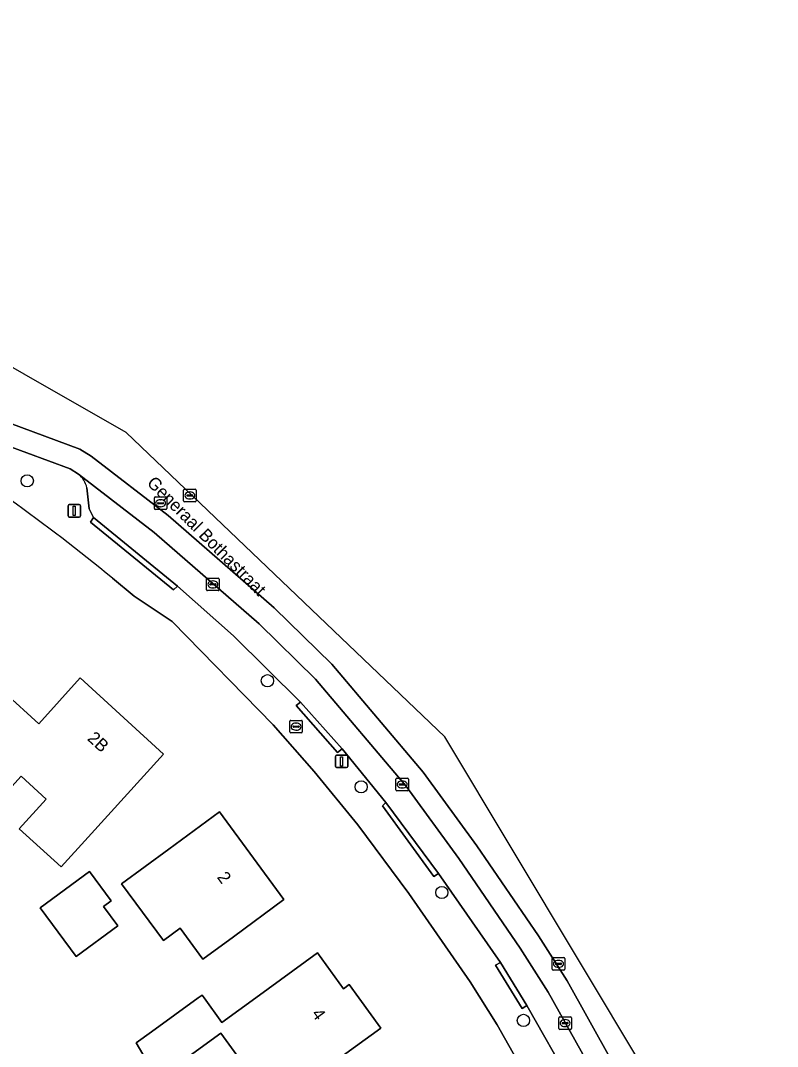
# Model space of a CAD drawing. Extents: x 163008 to 163854, y 382777 to 383982.
# Drawn here: x 163788.9 to 163849.3, y 383746.1 to 383828 of the extents above; entities that cross this region are included whole.
import ezdxf

# ---------------------------------------------------------------- set-up
doc = ezdxf.new("R2010")
doc.units = 0
for name, color, linetype in [('IMGEO_Boom', 7, 'Continuous'), ('IMGEO_Brandkraan', 7, 'Continuous'), ('IMGEO_Erf', 7, 'Continuous'), ('IMGEO_Kolk', 7, 'Continuous'), ('IMGEO_Lichtmast', 7, 'Continuous'), ('IMGEO_Openbare_ruimte_label', 7, 'Continuous'), ('IMGEO_Pand', 7, 'Continuous'), ('IMGEO_Pand_nummerreeks', 7, 'Continuous'), ('IMGEO_Parkeervlak_open', 7, 'Continuous'), ('IMGEO_Rijbaan_lokaal_open', 7, 'Continuous'), ('IMGEO_Rioolput', 7, 'Continuous'), ('IMGEO_Voetpad_open', 7, 'Continuous')]:
    doc.layers.add(name, color=color, linetype=linetype)

msp = doc.modelspace()

# ---------------------------------------------------------------- linework, layer by layer
at = {"layer": 'IMGEO_Boom'}
for centre in [(163789.446, 383791.256), (163808.611, 383775.308), (163816.092, 383766.841), (163822.527, 383758.408), (163829.042, 383748.2)]:
    msp.add_circle(centre, 0.489, dxfattribs=at)
at = {"layer": 'IMGEO_Brandkraan'}
for p, q in [((163810.394, 383771.218), (163810.394, 383772.07)), ((163810.469, 383772.144), (163811.321, 383772.144)), ((163810.653, 383771.638), (163810.653, 383771.65)), ((163811.091, 383771.601), (163810.693, 383771.601)), ((163810.696, 383771.687), (163811.094, 383771.687)), ((163810.882, 383771.924), (163810.907, 383771.924)), ((163811.137, 383771.65), (163811.137, 383771.638)), ((163811.395, 383772.07), (163811.395, 383771.218)), ((163811.321, 383771.144), (163810.469, 383771.144)), ((163810.905, 383771.364), (163810.88, 383771.364))]:
    msp.add_line(p, q, dxfattribs=at)
for points in [[(163810.394, 383771.218), (163810.394, 383772.07)], [(163810.469, 383772.144), (163811.321, 383772.144)], [(163811.395, 383772.07), (163811.395, 383771.218)], [(163811.321, 383771.144), (163810.469, 383771.144)]]:
    msp.add_lwpolyline(points, dxfattribs=at)
for centre, radius, start, end in [((163810.471, 383772.068), 0.0765, 91.55205, 178.44795), ((163810.471, 383772.068), 0.0765, 91.55205, 178.44795), ((163810.693, 383771.647), 0.0403, 85.87752, 175.75265), ((163810.69, 383771.637), 0.0366, 178.93798, 274.71019), ((163811.094, 383771.644), 0.043, 264.86636, 352.45326), ((163811.098, 383771.649), 0.0386, 1.73085, 96.63898), ((163811.319, 383772.068), 0.0765, 1.55205, 88.44795), ((163811.319, 383772.068), 0.0765, 1.55205, 88.44795), ((163810.471, 383771.22), 0.0765, 181.55205, 268.44795), ((163810.471, 383771.22), 0.0765, 181.55205, 268.44795), ((163811.319, 383771.22), 0.0765, 271.55205, 358.44795), ((163811.319, 383771.22), 0.0765, 271.55205, 358.44795)]:
    msp.add_arc(centre, radius, start, end, dxfattribs=at)
for centre, major_axis, ratio, start_param, end_param in [((163810.881, 383771.644), (-0.387, 0.002), 0.722429, 4.712389, 7.853982), ((163810.906, 383771.644), (-0.39, 0.002), 0.717154, 1.570796, 4.712389)]:
    msp.add_ellipse(centre, major_axis=major_axis, ratio=ratio, start_param=start_param, end_param=end_param, dxfattribs=at)
at = {"layer": 'IMGEO_Erf'}
for points in [[(163844.849, 383590.549), (163846.664, 383608.333), (163847.579, 383617.299), (163848.451, 383651.726), (163847.358, 383676.256), (163846.224, 383688.599), (163845.044, 383697.741), (163843.585, 383705.869), (163840.186, 383718.164), (163836.83, 383727.295), (163833.132, 383735.984), (163830.316, 383741.863), (163826.934, 383747.851), (163824.799, 383751.269), (163819.896, 383758.331), (163815.825, 383763.816), (163812.334, 383768.074), (163809.075, 383771.795), (163801.009, 383780.04), (163797.966, 383782.043), (163796.239, 383783.487)], [(163787.621, 383774.359), (163790.37, 383771.865), (163793.667, 383775.542), (163800.308, 383769.442), (163794.299, 383762.825), (163792.144, 383760.452), (163788.8, 383763.489), (163790.955, 383765.862), (163788.954, 383767.679), (163780.477, 383758.296)]]:
    msp.add_lwpolyline(points, dxfattribs=at)
for points in [[(163796.978, 383759.097), (163800.751, 383761.875), (163804.777, 383764.839), (163809.93, 383757.84), (163805.904, 383754.876), (163803.469, 383753.084), (163801.642, 383755.565), (163800.306, 383754.577)], [(163790.465, 383757.196), (163794.402, 383760.094), (163796.134, 383757.741), (163795.53, 383757.296), (163796.674, 383755.742), (163793.341, 383753.288)], [(163807.144, 383744.065), (163804.882, 383747.184), (163799.834, 383743.523), (163798.143, 383746.407), (163799.349, 383747.282), (163803.096, 383750), (163803.396, 383750.218), (163803.554, 383750), (163804.979, 383748.038), (163807.675, 383750), (163812.603, 383753.587), (163814.682, 383750.721), (163815.143, 383751.055), (163815.908, 383750), (163817.664, 383747.58), (163813.617, 383744.645), (163811.942, 383743.43), (163812.453, 383742.725), (163809.872, 383740.86), (163807.347, 383744.23)]]:
    msp.add_lwpolyline(points, close=True, dxfattribs=at)
msp.add_arc((163700.836, 383667.645), 150.07, 50.52627, 58.40419, dxfattribs=at)
at = {"layer": 'IMGEO_Kolk'}
for p, q in [((163803.76, 383782.568), (163803.76, 383783.42)), ((163803.835, 383783.494), (163804.687, 383783.494)), ((163804.019, 383782.988), (163804.019, 383783)), ((163804.062, 383783.037), (163804.46, 383783.037)), ((163804.248, 383783.274), (163804.273, 383783.274)), ((163804.503, 383783), (163804.503, 383782.988)), ((163804.761, 383783.42), (163804.761, 383782.568)), ((163804.687, 383782.494), (163803.835, 383782.494)), ((163804.457, 383782.951), (163804.059, 383782.951)), ((163804.271, 383782.714), (163804.246, 383782.714)), ((163818.861, 383766.601), (163818.861, 383767.453)), ((163818.936, 383767.527), (163819.788, 383767.527)), ((163819.862, 383767.453), (163819.862, 383766.601)), ((163819.12, 383767.021), (163819.12, 383767.033)), ((163819.558, 383766.984), (163819.16, 383766.984)), ((163819.163, 383767.07), (163819.561, 383767.07)), ((163819.372, 383766.747), (163819.347, 383766.747)), ((163819.349, 383767.307), (163819.374, 383767.307)), ((163819.604, 383767.033), (163819.604, 383767.021)), ((163819.788, 383766.527), (163818.936, 383766.527)), ((163831.867, 383747.555), (163831.867, 383748.407)), ((163831.942, 383748.481), (163832.794, 383748.481)), ((163832.126, 383747.975), (163832.126, 383747.987)), ((163832.564, 383747.938), (163832.166, 383747.938)), ((163832.169, 383748.024), (163832.567, 383748.024)), ((163832.355, 383748.261), (163832.38, 383748.261)), ((163832.61, 383747.987), (163832.61, 383747.975)), ((163832.868, 383748.407), (163832.868, 383747.555)), ((163832.794, 383747.481), (163831.942, 383747.481)), ((163832.378, 383747.701), (163832.353, 383747.701))]:
    msp.add_line(p, q, dxfattribs=at)
for points in [[(163803.76, 383782.568), (163803.76, 383783.42)], [(163803.835, 383783.494), (163804.687, 383783.494)], [(163804.761, 383783.42), (163804.761, 383782.568)], [(163804.687, 383782.494), (163803.835, 383782.494)], [(163818.861, 383766.601), (163818.861, 383767.453)], [(163818.936, 383767.527), (163819.788, 383767.527)], [(163819.862, 383767.453), (163819.862, 383766.601)], [(163819.788, 383766.527), (163818.936, 383766.527)], [(163831.867, 383747.555), (163831.867, 383748.407)], [(163831.942, 383748.481), (163832.794, 383748.481)], [(163832.868, 383748.407), (163832.868, 383747.555)], [(163832.794, 383747.481), (163831.942, 383747.481)]]:
    msp.add_lwpolyline(points, dxfattribs=at)
for centre, radius, start, end in [((163803.837, 383783.418), 0.0765, 91.55205, 178.44795), ((163803.837, 383783.418), 0.0765, 91.55205, 178.44795), ((163804.059, 383782.997), 0.0403, 85.87752, 175.75265), ((163804.056, 383782.987), 0.0366, 178.93798, 274.71019), ((163804.46, 383782.994), 0.043, 264.86636, 352.45326), ((163804.464, 383782.999), 0.0386, 1.73085, 96.63898), ((163804.685, 383783.418), 0.0765, 1.55205, 88.44795), ((163804.685, 383783.418), 0.0765, 1.55205, 88.44795), ((163803.837, 383782.57), 0.0765, 181.55205, 268.44795), ((163803.837, 383782.57), 0.0765, 181.55205, 268.44795), ((163804.685, 383782.57), 0.0765, 271.55205, 358.44795), ((163804.685, 383782.57), 0.0765, 271.55205, 358.44795), ((163818.938, 383767.451), 0.0765, 91.55205, 178.44795), ((163818.938, 383767.451), 0.0765, 91.55205, 178.44795), ((163819.786, 383767.451), 0.0765, 1.55205, 88.44795), ((163819.786, 383767.451), 0.0765, 1.55205, 88.44795), ((163819.16, 383767.03), 0.0403, 85.87752, 175.75265), ((163819.157, 383767.02), 0.0366, 178.93798, 274.71019), ((163819.561, 383767.027), 0.043, 264.86636, 352.45326), ((163819.565, 383767.032), 0.0386, 1.73085, 96.63898), ((163818.938, 383766.603), 0.0765, 181.55205, 268.44795), ((163818.938, 383766.603), 0.0765, 181.55205, 268.44795), ((163819.786, 383766.603), 0.0765, 271.55205, 358.44795), ((163819.786, 383766.603), 0.0765, 271.55205, 358.44795), ((163831.944, 383748.405), 0.0765, 91.55205, 178.44795), ((163831.944, 383748.405), 0.0765, 91.55205, 178.44795), ((163832.166, 383747.984), 0.0403, 85.87752, 175.75265), ((163832.163, 383747.974), 0.0366, 178.93798, 274.71019), ((163832.567, 383747.981), 0.043, 264.86636, 352.45326), ((163832.571, 383747.986), 0.0386, 1.73085, 96.63898), ((163832.792, 383748.405), 0.0765, 1.55205, 88.44795), ((163832.792, 383748.405), 0.0765, 1.55205, 88.44795), ((163831.944, 383747.557), 0.0765, 181.55205, 268.44795), ((163831.944, 383747.557), 0.0765, 181.55205, 268.44795), ((163832.792, 383747.557), 0.0765, 271.55205, 358.44795), ((163832.792, 383747.557), 0.0765, 271.55205, 358.44795)]:
    msp.add_arc(centre, radius, start, end, dxfattribs=at)
for centre, major_axis, ratio, start_param, end_param in [((163804.247, 383782.994), (-0.387, 0.002), 0.722429, 4.712389, 7.853982), ((163804.272, 383782.994), (-0.39, 0.002), 0.717154, 1.570796, 4.712389), ((163819.348, 383767.027), (-0.387, 0.002), 0.722429, 4.712389, 7.853982), ((163819.373, 383767.027), (-0.39, 0.002), 0.717154, 1.570796, 4.712389), ((163832.354, 383747.981), (-0.387, 0.002), 0.722429, 4.712389, 7.853982), ((163832.379, 383747.981), (-0.39, 0.002), 0.717154, 1.570796, 4.712389)]:
    msp.add_ellipse(centre, major_axis=major_axis, ratio=ratio, start_param=start_param, end_param=end_param, dxfattribs=at)
at = {"layer": 'IMGEO_Lichtmast'}
for p, q in [((163792.7, 383788.461), (163792.7, 383789.261)), ((163792.7, 383789.261), (163792.7, 383788.461)), ((163792.8, 383789.361), (163793.59, 383789.361)), ((163793.59, 383789.361), (163792.8, 383789.361)), ((163793.69, 383789.261), (163793.69, 383788.461)), ((163793.69, 383788.461), (163793.69, 383789.261)), ((163793.59, 383788.361), (163792.8, 383788.361)), ((163792.8, 383788.361), (163793.59, 383788.361)), ((163814.033, 383768.47), (163814.033, 383769.27)), ((163814.033, 383769.27), (163814.033, 383768.47)), ((163814.133, 383769.37), (163814.923, 383769.37)), ((163814.923, 383769.37), (163814.133, 383769.37)), ((163815.023, 383769.27), (163815.023, 383768.47)), ((163815.023, 383768.47), (163815.023, 383769.27)), ((163814.923, 383768.37), (163814.133, 383768.37)), ((163814.133, 383768.37), (163814.923, 383768.37))]:
    msp.add_line(p, q, dxfattribs=at)
for points in [[(163793.12, 383789.236), (163793.27, 383789.236), (163793.27, 383788.486), (163793.12, 383788.486), (163793.12, 383789.236)], [(163814.453, 383769.245), (163814.603, 383769.245), (163814.603, 383768.495), (163814.453, 383768.495), (163814.453, 383769.245)]]:
    msp.add_lwpolyline(points, dxfattribs=at)
for centre, start, end in [((163792.8, 383789.261), 90, 180), ((163792.8, 383789.261), 90, 180), ((163793.59, 383789.261), 0, 90), ((163793.59, 383789.261), 360, 90), ((163792.8, 383788.461), 180, 270), ((163792.8, 383788.461), 180, 270), ((163793.59, 383788.461), 270, 0), ((163793.59, 383788.461), 270, 0), ((163814.133, 383769.27), 90, 180), ((163814.133, 383769.27), 90, 180), ((163814.923, 383769.27), 0, 90), ((163814.923, 383769.27), 360, 90), ((163814.133, 383768.47), 180, 270), ((163814.133, 383768.47), 180, 270), ((163814.923, 383768.47), 270, 0), ((163814.923, 383768.47), 270, 0)]:
    msp.add_arc(centre, 0.1, start, end, dxfattribs=at)
at = {"layer": 'IMGEO_Pand'}
for points in [[(163788.954, 383767.679), (163790.955, 383765.862), (163788.8, 383763.489), (163792.144, 383760.452), (163794.299, 383762.825), (163800.308, 383769.442), (163793.667, 383775.542), (163790.37, 383771.865), (163787.621, 383774.359), (163785.25, 383771.745), (163785.132, 383771.615), (163775.671, 383761.186), (163776.894, 383760.108), (163779.788, 383757.558), (163780.477, 383758.296)], [(163801.642, 383755.565), (163803.469, 383753.084), (163805.904, 383754.876), (163809.93, 383757.84), (163804.777, 383764.839), (163800.751, 383761.875), (163796.978, 383759.097), (163800.306, 383754.577)], [(163793.341, 383753.288), (163796.674, 383755.742), (163795.53, 383757.296), (163796.134, 383757.741), (163794.402, 383760.094), (163790.465, 383757.196)], [(163809.872, 383740.86), (163812.453, 383742.725), (163811.942, 383743.43), (163813.617, 383744.645), (163817.664, 383747.58), (163815.908, 383750), (163815.143, 383751.055), (163814.682, 383750.721), (163812.603, 383753.587), (163807.675, 383750), (163804.979, 383748.038), (163803.554, 383750), (163803.396, 383750.218), (163803.096, 383750), (163799.349, 383747.282), (163798.143, 383746.407), (163799.834, 383743.523), (163804.882, 383747.184), (163807.144, 383744.065), (163807.347, 383744.23)]]:
    msp.add_lwpolyline(points, close=True, dxfattribs=at)
at = {"layer": 'IMGEO_Parkeervlak_open'}
for points in [[(163849.316, 383704.109), (163844.879, 383719.677), (163841.405, 383728.952), (163837.62, 383737.971), (163834.53, 383744.179), (163831.027, 383750.465), (163828.777, 383753.97), (163823.891, 383761.12), (163819.652, 383766.921), (163812.46, 383775.432), (163807.963, 383779.841), (163799.585, 383787.141), (163793.547, 383791.793)], [(163794.211, 383790.71), (163794.377, 383789.011), (163794.744, 383788.334), (163801.433, 383782.858), (163805.908, 383778.901), (163811.246, 383773.607), (163814.571, 383769.87), (163818.064, 383765.586), (163822.258, 383759.912), (163827.214, 383752.821), (163829.306, 383749.381), (163832.84, 383743.155), (163835.78, 383737.142), (163837.762, 383732.469), (163839.533, 383728.234), (163842.912, 383719.023), (163845.401, 383710.207), (163846.517, 383706.372)]]:
    msp.add_lwpolyline(points, dxfattribs=at)
msp.add_arc((163792.063, 383790.138), 2.222, 14.90626, 48.11964, dxfattribs=at)
at = {"layer": 'IMGEO_Rijbaan_lokaal_open'}
for points in [[(163788.042, 383795.862), (163793.632, 383793.792), (163794.541, 383793.236), (163800.695, 383788.495), (163809.151, 383781.126), (163813.744, 383776.625), (163821.028, 383768.003), (163825.32, 383762.13), (163830.236, 383754.937), (163832.529, 383751.365), (163836.079, 383744.995), (163839.206, 383738.713), (163841.259, 383734.032), (163843.03, 383729.601), (163843.04, 383729.574), (163845.095, 383730.355), (163844.191, 383735.094), (163822.76, 383770.824), (163797.329, 383795.12), (163764.758, 383813.738), (163745.323, 383824.848), (163738.87, 383827.991)], [(163779.816, 383800.408), (163783.387, 383796.834), (163784.006, 383796.419), (163785.714, 383795.261), (163787.035, 383794.474), (163787.678, 383794.131), (163792.865, 383792.21), (163793.547, 383791.793), (163799.585, 383787.141), (163807.963, 383779.841), (163812.46, 383775.432), (163819.652, 383766.921), (163823.891, 383761.12), (163828.777, 383753.97), (163831.027, 383750.465), (163834.53, 383744.179)], [(163836.079, 383744.995), (163832.529, 383751.365), (163830.236, 383754.937), (163825.32, 383762.13), (163821.028, 383768.003), (163813.744, 383776.625), (163809.151, 383781.126), (163800.695, 383788.495), (163794.541, 383793.236), (163793.632, 383793.792), (163788.042, 383795.862)]]:
    msp.add_lwpolyline(points, dxfattribs=at)
at = {"layer": 'IMGEO_Rioolput'}
for p, q in [((163801.924, 383789.664), (163801.924, 383790.516)), ((163801.999, 383790.59), (163802.851, 383790.59)), ((163802.412, 383790.37), (163802.437, 383790.37)), ((163802.925, 383790.516), (163802.925, 383789.664)), ((163799.587, 383789.044), (163799.587, 383789.896)), ((163799.662, 383789.97), (163800.514, 383789.97)), ((163800.075, 383789.75), (163800.1, 383789.75)), ((163800.588, 383789.896), (163800.588, 383789.044)), ((163802.851, 383789.59), (163801.999, 383789.59)), ((163802.183, 383790.084), (163802.183, 383790.096)), ((163802.621, 383790.047), (163802.223, 383790.047)), ((163802.226, 383790.133), (163802.624, 383790.133)), ((163802.435, 383789.81), (163802.41, 383789.81)), ((163802.667, 383790.096), (163802.667, 383790.084)), ((163800.514, 383788.97), (163799.662, 383788.97)), ((163799.846, 383789.464), (163799.846, 383789.476)), ((163800.284, 383789.427), (163799.886, 383789.427)), ((163799.889, 383789.513), (163800.287, 383789.513)), ((163800.098, 383789.19), (163800.073, 383789.19)), ((163800.33, 383789.476), (163800.33, 383789.464)), ((163831.34, 383752.288), (163831.34, 383753.14)), ((163831.415, 383753.214), (163832.267, 383753.214)), ((163831.599, 383752.708), (163831.599, 383752.72)), ((163831.642, 383752.757), (163832.04, 383752.757)), ((163831.828, 383752.994), (163831.853, 383752.994)), ((163832.083, 383752.72), (163832.083, 383752.708)), ((163832.341, 383753.14), (163832.341, 383752.288)), ((163832.267, 383752.214), (163831.415, 383752.214)), ((163832.037, 383752.671), (163831.639, 383752.671)), ((163831.851, 383752.434), (163831.826, 383752.434))]:
    msp.add_line(p, q, dxfattribs=at)
for points in [[(163801.924, 383789.664), (163801.924, 383790.516)], [(163801.999, 383790.59), (163802.851, 383790.59)], [(163802.925, 383790.516), (163802.925, 383789.664)], [(163799.587, 383789.044), (163799.587, 383789.896)], [(163799.662, 383789.97), (163800.514, 383789.97)], [(163800.588, 383789.896), (163800.588, 383789.044)], [(163802.851, 383789.59), (163801.999, 383789.59)], [(163800.514, 383788.97), (163799.662, 383788.97)], [(163831.34, 383752.288), (163831.34, 383753.14)], [(163831.415, 383753.214), (163832.267, 383753.214)], [(163832.341, 383753.14), (163832.341, 383752.288)], [(163832.267, 383752.214), (163831.415, 383752.214)]]:
    msp.add_lwpolyline(points, dxfattribs=at)
for centre, radius, start, end in [((163802.001, 383790.514), 0.0765, 91.55205, 178.44795), ((163802.001, 383790.514), 0.0765, 91.55205, 178.44795), ((163802.849, 383790.514), 0.0765, 1.55205, 88.44795), ((163802.849, 383790.514), 0.0765, 1.55205, 88.44795), ((163799.664, 383789.894), 0.0765, 91.55205, 178.44795), ((163799.664, 383789.894), 0.0765, 91.55205, 178.44795), ((163800.512, 383789.894), 0.0765, 1.55205, 88.44795), ((163800.512, 383789.894), 0.0765, 1.55205, 88.44795), ((163802.001, 383789.666), 0.0765, 181.55205, 268.44795), ((163802.001, 383789.666), 0.0765, 181.55205, 268.44795), ((163802.223, 383790.093), 0.0403, 85.87752, 175.75265), ((163802.22, 383790.083), 0.0366, 178.93798, 274.71019), ((163802.624, 383790.09), 0.043, 264.86636, 352.45326), ((163802.628, 383790.095), 0.0386, 1.73085, 96.63898), ((163802.849, 383789.666), 0.0765, 271.55205, 358.44795), ((163802.849, 383789.666), 0.0765, 271.55205, 358.44795), ((163799.664, 383789.046), 0.0765, 181.55205, 268.44795), ((163799.664, 383789.046), 0.0765, 181.55205, 268.44795), ((163799.886, 383789.473), 0.0403, 85.87752, 175.75265), ((163799.883, 383789.463), 0.0366, 178.93798, 274.71019), ((163800.287, 383789.47), 0.043, 264.86636, 352.45326), ((163800.291, 383789.475), 0.0386, 1.73085, 96.63898), ((163800.512, 383789.046), 0.0765, 271.55205, 358.44795), ((163800.512, 383789.046), 0.0765, 271.55205, 358.44795), ((163831.417, 383753.138), 0.0765, 91.55205, 178.44795), ((163831.417, 383753.138), 0.0765, 91.55205, 178.44795), ((163831.639, 383752.717), 0.0403, 85.87752, 175.75265), ((163831.636, 383752.707), 0.0366, 178.93798, 274.71019), ((163832.04, 383752.714), 0.043, 264.86636, 352.45326), ((163832.044, 383752.719), 0.0386, 1.73085, 96.63898), ((163832.265, 383753.138), 0.0765, 1.55205, 88.44795), ((163832.265, 383753.138), 0.0765, 1.55205, 88.44795), ((163831.417, 383752.29), 0.0765, 181.55205, 268.44795), ((163831.417, 383752.29), 0.0765, 181.55205, 268.44795), ((163832.265, 383752.29), 0.0765, 271.55205, 358.44795), ((163832.265, 383752.29), 0.0765, 271.55205, 358.44795)]:
    msp.add_arc(centre, radius, start, end, dxfattribs=at)
for centre, major_axis, ratio, start_param, end_param in [((163802.411, 383790.09), (-0.387, 0.002), 0.722429, 4.712389, 7.853982), ((163802.436, 383790.09), (-0.39, 0.002), 0.717154, 1.570796, 4.712389), ((163800.074, 383789.47), (-0.387, 0.002), 0.722429, 4.712389, 7.853982), ((163800.099, 383789.47), (-0.39, 0.002), 0.717154, 1.570796, 4.712389), ((163831.827, 383752.714), (-0.387, 0.002), 0.722429, 4.712389, 7.853982), ((163831.852, 383752.714), (-0.39, 0.002), 0.717154, 1.570796, 4.712389)]:
    msp.add_ellipse(centre, major_axis=major_axis, ratio=ratio, start_param=start_param, end_param=end_param, dxfattribs=at)
at = {"layer": 'IMGEO_Voetpad_open'}
for points in [[(163793.547, 383791.793), (163792.865, 383792.21), (163787.678, 383794.131), (163787.035, 383794.474), (163785.714, 383795.261), (163784.006, 383796.419), (163783.387, 383796.834), (163779.816, 383800.408)], [(163832.84, 383743.155), (163829.306, 383749.381), (163828.949, 383749.157), (163826.807, 383752.597), (163827.214, 383752.821), (163822.258, 383759.912), (163821.889, 383759.679), (163817.783, 383765.316), (163818.064, 383765.586), (163814.571, 383769.87), (163814.205, 383769.578), (163810.9, 383773.333), (163811.246, 383773.607), (163805.908, 383778.901), (163801.433, 383782.858), (163801.119, 383782.555), (163794.497, 383787.963), (163794.744, 383788.334), (163794.377, 383789.011), (163794.211, 383790.71)], [(163796.239, 383783.487), (163797.966, 383782.043), (163801.009, 383780.04), (163809.075, 383771.795), (163812.334, 383768.074), (163815.825, 383763.816), (163819.896, 383758.331), (163824.799, 383751.269), (163826.934, 383747.851), (163830.316, 383741.863)]]:
    msp.add_lwpolyline(points, dxfattribs=at)
for points in [[(163794.744, 383788.334), (163794.497, 383787.963), (163801.119, 383782.555), (163801.433, 383782.858)], [(163811.246, 383773.607), (163810.9, 383773.333), (163814.205, 383769.578), (163814.571, 383769.87)], [(163818.064, 383765.586), (163817.783, 383765.316), (163821.889, 383759.679), (163822.258, 383759.912)], [(163829.306, 383749.381), (163827.214, 383752.821), (163826.807, 383752.597), (163828.949, 383749.157)]]:
    msp.add_lwpolyline(points, close=True, dxfattribs=at)
for centre, radius, start, end in [((163700.836, 383667.645), 150.07, 50.52627, 58.40419), ((163792.063, 383790.138), 2.222, 14.90626, 48.11964)]:
    msp.add_arc(centre, radius, start, end, dxfattribs=at)

# ---------------------------------------------------------------- texts
at = {"layer": 'IMGEO_Openbare_ruimte_label'}
msp.add_text('Generaal Bothastraat', height=1, rotation=314.83792, dxfattribs=at).set_placement((163798.931, 383791.018))
at = {"layer": 'IMGEO_Pand_nummerreeks'}
for s, rotation, p in [('2B', 317.42924, (163794.177, 383770.621)), ('2', 306.36229, (163804.548, 383759.618)), ('4', 305.95718, (163812.087, 383748.714))]:
    msp.add_text(s, height=1, rotation=rotation, dxfattribs=at).set_placement(p)

doc.saveas('drawing.dxf')
